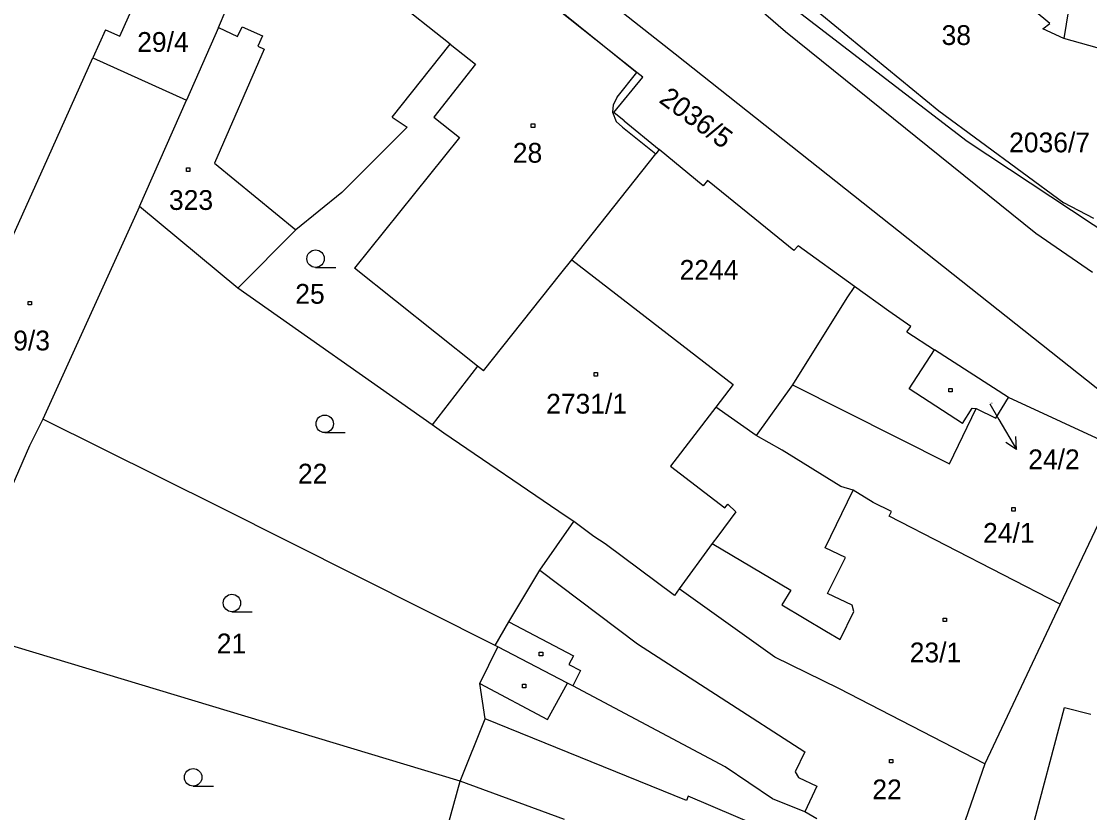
# Model space of a CAD drawing. Extents: x -795483 to -789093, y -1112258 to -1108741.
# Drawn here: x -791625.8 to -791534, y -1110356.5 to -1110288.5 of the extents above; entities that cross this region are included whole.
import ezdxf

# ---------------------------------------------------------------- set-up
doc = ezdxf.new("R2010")
doc.units = 0
for name, color, linetype in [('Komunikace', 7, 'Continuous'), ('Vrstva 1', 7, 'Continuous'), ('Vrstva 14', 7, 'Continuous'), ('Vrstva 15', 7, 'Continuous'), ('Vrstva 16', 7, 'Continuous'), ('Vrstva 2', 7, 'Continuous'), ('Vrstva 23', 7, 'Continuous'), ('Vrstva 25', 7, 'Continuous')]:
    doc.layers.add(name, color=color, linetype=linetype)

msp = doc.modelspace()

# ---------------------------------------------------------------- linework, layer by layer
at = {"layer": 'Komunikace'}
msp.add_line((-791542.55, -1110321.35), (-791541.76, -1110322.69), dxfattribs=at)
at = {"layer": 'Vrstva 1'}
for p, q in [((-791569.58, -1110291.32), (-791593.82, -1110272.11)), ((-791574.85, -1110276.52), (-791560.1, -1110289.37)), ((-791588.92, -1110290.44), (-791597.81, -1110283.4)), ((-791537.39, -1110288.66), (-791543.11, -1110283.92)), ((-791617.32, -1110289.76), (-791614.91, -1110284.43)), ((-791582.84, -1110284.82), (-791572.87, -1110292.88)), ((-791608.84, -1110289.01), (-791608.18, -1110287.48)), ((-791558.09, -1110287.02), (-791546.92, -1110296.18)), ((-791558.77, -1110287.8), (-791544.49, -1110298.79)), ((-791618.53, -1110289.21), (-791619.62, -1110291.63)), ((-791618.53, -1110289.21), (-791617.32, -1110289.76)), ((-791608.84, -1110289.01), (-791611.59, -1110295.27)), ((-791560.1, -1110289.37), (-791538.58, -1110306.7)), ((-791537.98, -1110289.14), (-791537.39, -1110288.66)), ((-791536.19, -1110289.95), (-791537.98, -1110289.14)), ((-791593.91, -1110296.73), (-791588.92, -1110290.44)), ((-791588.92, -1110290.44), (-791586.73, -1110292.18)), ((-791526.4, -1110292.7), (-791536.19, -1110289.95)), ((-791530.05, -1110322.64), (-791569.58, -1110291.32)), ((-791623.48, -1110300.2), (-791619.62, -1110291.63)), ((-791619.62, -1110291.63), (-791611.59, -1110295.27)), ((-791586.73, -1110292.18), (-791590.33, -1110296.71)), ((-791572.37, -1110293.28), (-791572.87, -1110292.88)), ((-791574.85, -1110296.33), (-791572.37, -1110293.28)), ((-791615.61, -1110304.4), (-791611.59, -1110295.27)), ((-791593.91, -1110296.73), (-791592.63, -1110297.58)), ((-791590.33, -1110296.71), (-791588.13, -1110298.46)), ((-791573.97, -1110297.05), (-791574.85, -1110296.33)), ((-791546.92, -1110296.18), (-791536.19, -1110304.09)), ((-791592.63, -1110297.58), (-791594.49, -1110299.45)), ((-791573.97, -1110297.05), (-791570.96, -1110299.51)), ((-791588.13, -1110298.46), (-791597.14, -1110309.7)), ((-791594.49, -1110299.45), (-791598.22, -1110303.18)), ((-791570.96, -1110299.51), (-791571.24, -1110299.86)), ((-791567.18, -1110302.61), (-791570.96, -1110299.51)), ((-791544.49, -1110298.79), (-791531.63, -1110307.3)), ((-791636.05, -1110328.1), (-791623.48, -1110300.2)), ((-791578.47, -1110308.97), (-791571.24, -1110299.86)), ((-791566.79, -1110302.17), (-791567.18, -1110302.61)), ((-791562.74, -1110305.46), (-791566.79, -1110302.17)), ((-791598.22, -1110303.18), (-791602.19, -1110306.39)), ((-791533.61, -1110305.42), (-791536.19, -1110304.09)), ((-791615.61, -1110304.4), (-791623.93, -1110322.66)), ((-791607.17, -1110311.42), (-791615.61, -1110304.4)), ((-791559.39, -1110308.18), (-791562.74, -1110305.46)), ((-791602.19, -1110306.39), (-791607.17, -1110311.42)), ((-791538.58, -1110306.7), (-791533.72, -1110310.03)), ((-791559.02, -1110307.77), (-791559.39, -1110308.18)), ((-791554.16, -1110311.26), (-791559.02, -1110307.77)), ((-791586.58, -1110318.11), (-791597.14, -1110309.7)), ((-791579.4, -1110310.14), (-791578.47, -1110308.97)), ((-791578.47, -1110308.97), (-791564.61, -1110319.69)), ((-791586.06, -1110318.53), (-791579.4, -1110310.14)), ((-791590.47, -1110323.16), (-791607.17, -1110311.42)), ((-791554.16, -1110311.26), (-791554.82, -1110312.25)), ((-791551.21, -1110313.38), (-791554.16, -1110311.26)), ((-791554.82, -1110312.25), (-791559.51, -1110319.71)), ((-791549.34, -1110314.72), (-791551.21, -1110313.38)), ((-791549.67, -1110315.17), (-791549.34, -1110314.72)), ((-791549.67, -1110315.17), (-791547.29, -1110316.71)), ((-791549.47, -1110320.07), (-791547.29, -1110316.71)), ((-791540.93, -1110320.82), (-791547.29, -1110316.71)), ((-791586.58, -1110318.11), (-791590.47, -1110323.16)), ((-791586.06, -1110318.53), (-791586.58, -1110318.11)), ((-791564.61, -1110319.69), (-791566.09, -1110321.63)), ((-791559.51, -1110319.71), (-791562.63, -1110324.07)), ((-791544.9, -1110323.03), (-791549.47, -1110320.07)), ((-791566.09, -1110321.63), (-791569.97, -1110326.7)), ((-791562.63, -1110324.07), (-791566.09, -1110321.63)), ((-791542.03, -1110322.59), (-791540.93, -1110320.82)), ((-791530.39, -1110325.69), (-791540.93, -1110320.82)), ((-791544.9, -1110323.03), (-791544.05, -1110321.72)), ((-791544.05, -1110321.72), (-791543.7, -1110321.74)), ((-791543.7, -1110321.74), (-791542.03, -1110322.59)), ((-791623.93, -1110322.66), (-791625.09, -1110324.96)), ((-791608.66, -1110330.25), (-791623.93, -1110322.66)), ((-791589.47, -1110323.87), (-791590.47, -1110323.16)), ((-791578.94, -1110331.04), (-791589.47, -1110323.87)), ((-791560.4, -1110325.33), (-791562.63, -1110324.07)), ((-791625.09, -1110324.96), (-791628.04, -1110331.74)), ((-791555.35, -1110328.44), (-791560.4, -1110325.33)), ((-791530.39, -1110325.69), (-791536.5, -1110338.55)), ((-791569.97, -1110326.7), (-791565.32, -1110330.28)), ((-791554.28, -1110328.77), (-791555.35, -1110328.44)), ((-791552.58, -1110329.82), (-791554.28, -1110328.77)), ((-791551, -1110330.61), (-791552.58, -1110329.82)), ((-791585.05, -1110342.11), (-791608.66, -1110330.25)), ((-791564.38, -1110330.64), (-791565.91, -1110332.71)), ((-791565.32, -1110330.28), (-791565.06, -1110329.98)), ((-791565.06, -1110329.98), (-791564.38, -1110330.64)), ((-791551.2, -1110331.01), (-791551, -1110330.61)), ((-791581.21, -1110335.63), (-791578.3, -1110331.47)), ((-791578.3, -1110331.47), (-791578.94, -1110331.04)), ((-791576.57, -1110332.76), (-791578.3, -1110331.47)), ((-791536.5, -1110338.55), (-791551.2, -1110331.01)), ((-791575.61, -1110333.37), (-791576.57, -1110332.76)), ((-791569.63, -1110337.82), (-791575.61, -1110333.37)), ((-791566.39, -1110333.36), (-791569.24, -1110337.25)), ((-791565.91, -1110332.71), (-791566.39, -1110333.36)), ((-791583.89, -1110340.07), (-791581.21, -1110335.63)), ((-791569.24, -1110337.25), (-791569.63, -1110337.82)), ((-791561.02, -1110343.13), (-791569.24, -1110337.25)), ((-791536.5, -1110338.55), (-791542.97, -1110352.29)), ((-791588.05, -1110353.77), (-791631.87, -1110340.56)), ((-791585.05, -1110342.11), (-791583.89, -1110340.07)), ((-791586.37, -1110345.38), (-791584.83, -1110342.22)), ((-791584.83, -1110342.22), (-791585.05, -1110342.11)), ((-791578.84, -1110345.34), (-791584.83, -1110342.22)), ((-791555.51, -1110345.81), (-791561.02, -1110343.13)), ((-791585.91, -1110348.42), (-791586.37, -1110345.38)), ((-791578.37, -1110345.59), (-791578.84, -1110345.34)), ((-791565.28, -1110352.53), (-791578.37, -1110345.59)), ((-791542.97, -1110352.29), (-791555.51, -1110345.81)), ((-791539.85, -1110361.41), (-791536.13, -1110347.45)), ((-791536.13, -1110347.45), (-791533.87, -1110348.02)), ((-791588.05, -1110353.77), (-791585.91, -1110348.42)), ((-791561.21, -1110355.29), (-791565.28, -1110352.53)), ((-791542.97, -1110352.29), (-791546.26, -1110361.75)), ((-791592.17, -1110368.58), (-791588.05, -1110353.77)), ((-791579.09, -1110357.07), (-791588.05, -1110353.77)), ((-791558.45, -1110356.41), (-791561.21, -1110355.29)), ((-791557.41, -1110357.01), (-791558.45, -1110356.41))]:
    msp.add_line(p, q, dxfattribs=at)
at = {"layer": 'Vrstva 16'}
for p, q in [((-791541.76, -1110322.69), (-791540.236, -1110325.274)), ((-791540.236, -1110325.274), (-791540.313, -1110324.159)), ((-791540.236, -1110325.274), (-791541.175, -1110324.666))]:
    msp.add_line(p, q, dxfattribs=at)
at = {"layer": 'Vrstva 2'}
for p, q in [((-791572.87, -1110292.88), (-791592.81, -1110277)), ((-791535.38, -1110285.03), (-791536.19, -1110289.95)), ((-791608.84, -1110289.01), (-791607.2, -1110289.79)), ((-791607.2, -1110289.79), (-791606.81, -1110288.96)), ((-791606.81, -1110288.96), (-791605.04, -1110289.74)), ((-791605.04, -1110289.74), (-791605.45, -1110290.63)), ((-791604.9, -1110290.89), (-791609.17, -1110300.67)), ((-791605.45, -1110290.63), (-791604.9, -1110290.89)), ((-791574.56, -1110295.01), (-791572.87, -1110292.88)), ((-791574.56, -1110295.01), (-791574.91, -1110295.65)), ((-791574.91, -1110295.65), (-791574.96, -1110296.28)), ((-791574.96, -1110296.28), (-791574.66, -1110297.09)), ((-791574.66, -1110297.09), (-791574.11, -1110297.57)), ((-791574.11, -1110297.57), (-791571.24, -1110299.86)), ((-791609.17, -1110300.67), (-791602.19, -1110306.39)), ((-791559.51, -1110319.71), (-791546, -1110326.52)), ((-791546, -1110326.52), (-791543.7, -1110321.74)), ((-791556.69, -1110333.71), (-791554.28, -1110328.77)), ((-791566.39, -1110333.36), (-791559.64, -1110337.35)), ((-791554.95, -1110334.56), (-791556.69, -1110333.71)), ((-791556.5, -1110337.65), (-791554.95, -1110334.56)), ((-791581.21, -1110335.63), (-791572.82, -1110341.96)), ((-791559.64, -1110337.35), (-791560.42, -1110338.61)), ((-791554.38, -1110338.64), (-791556.5, -1110337.65)), ((-791560.42, -1110338.61), (-791556.59, -1110340.91)), ((-791554.24, -1110339.18), (-791554.38, -1110338.64)), ((-791555.41, -1110341.61), (-791554.24, -1110339.18)), ((-791583.89, -1110340.07), (-791578.33, -1110343.01)), ((-791556.59, -1110340.91), (-791555.41, -1110341.61)), ((-791572.82, -1110341.96), (-791558.43, -1110351.26)), ((-791578.33, -1110343.01), (-791578.71, -1110343.74)), ((-791578.71, -1110343.74), (-791577.72, -1110344.27)), ((-791577.72, -1110344.27), (-791578.37, -1110345.59)), ((-791586.37, -1110345.38), (-791580.56, -1110348.46)), ((-791580.56, -1110348.46), (-791578.84, -1110345.34)), ((-791568.61, -1110355.42), (-791585.91, -1110348.42)), ((-791558.43, -1110351.26), (-791559.26, -1110352.98)), ((-791559.26, -1110352.98), (-791558.98, -1110353.47)), ((-791558.98, -1110353.47), (-791557.42, -1110354.19)), ((-791557.42, -1110354.19), (-791558.45, -1110356.41)), ((-791568.48, -1110355.06), (-791568.61, -1110355.42)), ((-791558.35, -1110359.35), (-791568.48, -1110355.06))]:
    msp.add_line(p, q, dxfattribs=at)
at = {"layer": 'Vrstva 23'}
for p, q in [((-791600.49, -1110309.63), (-791598.74, -1110309.63)), ((-791599.7, -1110323.82), (-791597.95, -1110323.82)), ((-791607.68, -1110339.21), (-791605.93, -1110339.21)), ((-791611.01, -1110354.19), (-791609.26, -1110354.19))]:
    msp.add_line(p, q, dxfattribs=at)
for centre in [(-791600.49, -1110308.88), (-791599.7, -1110323.07), (-791607.68, -1110338.46), (-791611.01, -1110353.44)]:
    msp.add_circle(centre, 0.75, dxfattribs=at)
at = {"layer": 'Vrstva 25'}
for p, q in [((-791581.95, -1110297.3), (-791581.65, -1110297.3)), ((-791581.95, -1110297.6), (-791581.95, -1110297.3)), ((-791581.65, -1110297.6), (-791581.95, -1110297.6)), ((-791581.65, -1110297.3), (-791581.65, -1110297.6)), ((-791611.59, -1110301.08), (-791611.29, -1110301.08)), ((-791611.59, -1110301.38), (-791611.59, -1110301.08)), ((-791611.29, -1110301.38), (-791611.59, -1110301.38)), ((-791611.29, -1110301.08), (-791611.29, -1110301.38)), ((-791625.2, -1110312.55), (-791624.9, -1110312.55)), ((-791625.2, -1110312.85), (-791625.2, -1110312.55)), ((-791624.9, -1110312.85), (-791625.2, -1110312.85)), ((-791624.9, -1110312.55), (-791624.9, -1110312.85)), ((-791576.55, -1110318.67), (-791576.25, -1110318.67)), ((-791576.55, -1110318.97), (-791576.55, -1110318.67)), ((-791576.25, -1110318.67), (-791576.25, -1110318.97)), ((-791576.25, -1110318.97), (-791576.55, -1110318.97)), ((-791546.07, -1110320.03), (-791545.77, -1110320.03)), ((-791546.07, -1110320.33), (-791546.07, -1110320.03)), ((-791545.77, -1110320.33), (-791546.07, -1110320.33)), ((-791545.77, -1110320.03), (-791545.77, -1110320.33)), ((-791540.65, -1110330.27), (-791540.35, -1110330.27)), ((-791540.65, -1110330.57), (-791540.65, -1110330.27)), ((-791540.35, -1110330.57), (-791540.65, -1110330.57)), ((-791540.35, -1110330.27), (-791540.35, -1110330.57)), ((-791546.55, -1110339.76), (-791546.25, -1110339.76)), ((-791546.55, -1110340.06), (-791546.55, -1110339.76)), ((-791546.25, -1110339.76), (-791546.25, -1110340.06)), ((-791546.25, -1110340.06), (-791546.55, -1110340.06)), ((-791581.26, -1110342.69), (-791580.96, -1110342.69)), ((-791581.26, -1110342.99), (-791581.26, -1110342.69)), ((-791580.96, -1110342.69), (-791580.96, -1110342.99)), ((-791580.96, -1110342.99), (-791581.26, -1110342.99)), ((-791582.71, -1110345.44), (-791582.41, -1110345.44)), ((-791582.71, -1110345.74), (-791582.71, -1110345.44)), ((-791582.41, -1110345.44), (-791582.41, -1110345.74)), ((-791582.41, -1110345.74), (-791582.71, -1110345.74)), ((-791551.17, -1110351.91), (-791550.87, -1110351.91)), ((-791551.17, -1110352.21), (-791551.17, -1110351.91)), ((-791550.87, -1110351.91), (-791550.87, -1110352.21)), ((-791550.87, -1110352.21), (-791551.17, -1110352.21))]:
    msp.add_line(p, q, dxfattribs=at)

# ---------------------------------------------------------------- texts
at = {"layer": 'Vrstva 14'}
msp.add_text('2036/5', height=1.7, rotation=323.68167, dxfattribs=at).set_placement((-791571.065, -1110295.387))
for s, p in [('2244', (-791569.2, -1110310.69)), ('25', (-791602.233, -1110312.75)), ('22', (-791602.006, -1110328.2)), ('21', (-791608.98, -1110342.79))]:
    msp.add_text(s, height=1.7, dxfattribs=at).set_placement(p)
at = {"layer": 'Vrstva 15'}
for s, height, p in [('29/4', 1.7, (-791615.82, -1110291.11)), ('38', 1.7, (-791546.687, -1110290.52)), ('28', 1.7, (-791583.536, -1110300.63)), ('323', 1.7, (-791613.087, -1110304.69)), ('29/3', 1.7, (-791627.74, -1110316.76)), ('2731/1', 1.7, (-791580.673, -1110322.19)), ('24/2', 0.1, (-791542.55, -1110321.35)), ('24/1', 1.7, (-791543.119, -1110333.29)), ('23/1', 1.7, (-791549.423, -1110343.56)), ('22', 1.7, (-791552.636, -1110355.33))]:
    msp.add_text(s, height=height, dxfattribs=at).set_placement(p)
at = {"layer": 'Vrstva 16'}
for s, p in [('2036/7', (-791540.881, -1110299.74)), ('24/2', (-791539.24, -1110326.97))]:
    msp.add_text(s, height=1.7, dxfattribs=at).set_placement(p)

doc.saveas('drawing.dxf')
